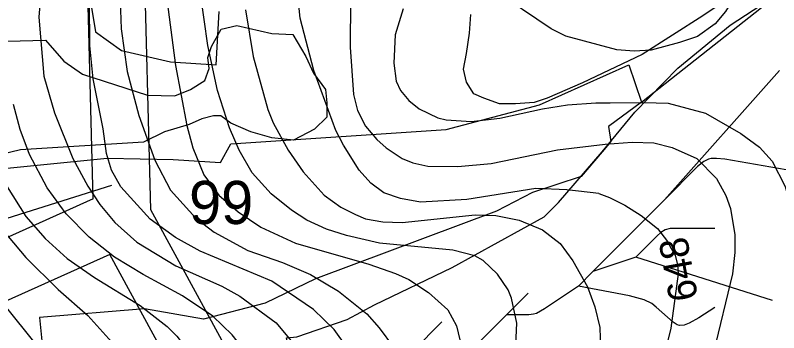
# Model space of a CAD drawing. Extents: x -709584 to -702006, y -1161789 to -1157496.
# Drawn here: x -706918 to -706652.3, y -1160258.3 to -1160147.8 of the extents above; entities that cross this region are included whole.
import ezdxf

# ---------------------------------------------------------------- set-up
doc = ezdxf.new("R2010")
doc.units = 0
for name, color, linetype in [('120_vrstevnice hlavní', 7, 'Continuous'), ('121_vrstevnice hlavní_popis', 7, 'Continuous'), ('122_vrstevnice základní', 7, 'Continuous'), ('124_vrstevnice doplňková', 7, 'Continuous'), ('408_BPEJ_linie', 7, 'Continuous'), ('409_BPEJ_popis', 7, 'Continuous'), ('411_akumulovaný odtok', 7, 'Continuous'), ('419_LPIS PB', 7, 'Continuous'), ('735_OP sítí TI', 7, 'Continuous')]:
    doc.layers.add(name, color=color, linetype=linetype)

msp = doc.modelspace()

# ---------------------------------------------------------------- linework, layer by layer
at = {"layer": '120_vrstevnice hlavní'}
for points in [[(-706881.87, -1160132.87), (-706881.15, -1160152.54), (-706878.98, -1160167.3), (-706874.93, -1160182.63), (-706869.43, -1160198.25), (-706863.93, -1160208.67), (-706855.11, -1160218.36), (-706848.75, -1160223.28), (-706837.03, -1160229.64), (-706825.03, -1160233.83), (-706815.19, -1160238.03), (-706805.5, -1160243.81), (-706795.66, -1160251.63), (-706791.32, -1160256.54), (-706786.4, -1160263.34), (-706782.07, -1160273.76), (-706780.47, -1160284.17), (-706780.19, -1160305), (-706781.05, -1160320.33), (-706783.51, -1160341.16), (-706788.14, -1160361.99), (-706791.61, -1160372.41), (-706798.41, -1160389.04), (-706809.5, -1160396.13)], [(-706801.3, -1160142.42), (-706801.45, -1160158.91), (-706800.29, -1160175.4), (-706798.84, -1160180.9), (-706796.1, -1160186.39), (-706792.19, -1160191.02), (-706788.86, -1160193.91), (-706783.34, -1160197.61), (-706779.61, -1160199.12), (-706774.4, -1160200.28), (-706763.98, -1160200.42), (-706752.41, -1160199.41), (-706729.27, -1160194.64), (-706712.69, -1160192.59)], [(-706712.69, -1160192.59), (-706703.32, -1160191.94), (-706695.77, -1160192.23), (-706689.36, -1160193.79), (-706680.81, -1160197.64), (-706673.97, -1160204.62), (-706670.69, -1160210.47), (-706669.12, -1160215.02), (-706667.56, -1160224.14), (-706667.51, -1160230.38), (-706668.41, -1160237.82), (-706674.97, -1160265.18), (-706682.38, -1160292.54), (-706693.35, -1160319.9), (-706697.77, -1160333.58), (-706704.46, -1160362.51), (-706709.49, -1160375.74), (-706713.4, -1160382.99)], [(-706924.83, -1160219.66), (-706914.27, -1160232.1), (-706902.99, -1160243.24), (-706892.72, -1160252.21), (-706881.29, -1160265.08), (-706878.1, -1160270.39), (-706875.65, -1160276.65), (-706874.06, -1160288.22), (-706874.35, -1160300.08), (-706876.23, -1160311.65), (-706877.96, -1160317.44), (-706883.32, -1160329.01), (-706894.89, -1160347.09), (-706917.13, -1160374.13), (-706916.88, -1160377.9), (-706960.85, -1160430.99)]]:
    msp.add_lwpolyline(points, dxfattribs=at)
msp.add_open_spline([(-706712.69, -1160192.59), (-706712.69, -1160192.59)], degree=1, dxfattribs=at)
at = {"layer": '122_vrstevnice základní'}
for points in [[(-706928.45, -1160121.3), (-706933.65, -1160152.54), (-706933.8, -1160162.38), (-706929.02, -1160186.68), (-706925.84, -1160197.09), (-706920.78, -1160207.51), (-706914.27, -1160217.78), (-706907.62, -1160225.45), (-706899.95, -1160232.39), (-706890.4, -1160239.04), (-706874.49, -1160248.73), (-706865.09, -1160256.11), (-706861.76, -1160259.44), (-706856.27, -1160266.53), (-706852.65, -1160272.89), (-706851.06, -1160279.25), (-706850.19, -1160285.62), (-706850.63, -1160295.16), (-706851.93, -1160304.71), (-706854.1, -1160314.26), (-706860.75, -1160333.35), (-706873.48, -1160359.39), (-706885.49, -1160387.01), (-706892.32, -1160393.4)], [(-706907.76, -1160124.2), (-706909.79, -1160148.5), (-706908.05, -1160169.03), (-706904.29, -1160181.76), (-706897.93, -1160197.67), (-706892.72, -1160207.22), (-706888.52, -1160213.58), (-706883.32, -1160219.95), (-706875.65, -1160226.75), (-706862.05, -1160234.99), (-706846.14, -1160242.08), (-706839.78, -1160245.55), (-706827.19, -1160254.81), (-706821.55, -1160261.61), (-706818.81, -1160266.24), (-706815.91, -1160273.18), (-706814.46, -1160280.12), (-706814.03, -1160290.54), (-706816.35, -1160307.6), (-706823.72, -1160342.61), (-706833.41, -1160382.82), (-706834.86, -1160387.01), (-706852.32, -1160393.02)], [(-706866.97, -1160128.82), (-706862.2, -1160165.27), (-706858.29, -1160186.1), (-706856.12, -1160193.91), (-706852.36, -1160203.31), (-706847.16, -1160210.4), (-706840.36, -1160216.19), (-706832.55, -1160221.54), (-706820.4, -1160227.04), (-706794.94, -1160234.41), (-706785.68, -1160237.6), (-706781.05, -1160239.77), (-706774.11, -1160244.25), (-706767.46, -1160250.32), (-706764.42, -1160255.82), (-706762.54, -1160263.63), (-706761.67, -1160274.05), (-706761.67, -1160281.86), (-706763.7, -1160305.29), (-706769.19, -1160336.53), (-706775.12, -1160362.57), (-706781.49, -1160382.39), (-706788.78, -1160391.71), (-706793.21, -1160397.38)], [(-706714.83, -1160209.8), (-706726.06, -1160208.48), (-706736.83, -1160208.12), (-706760.8, -1160211.85), (-706777, -1160212.86), (-706783.95, -1160211.56), (-706789.73, -1160209.53), (-706794.21, -1160206.21), (-706798.27, -1160201.72), (-706803.76, -1160193.04), (-706806.37, -1160187.84), (-706814.03, -1160167.01), (-706818.81, -1160148.78), (-706819.82, -1160138.37)], [(-706777.58, -1160397.14), (-706766.82, -1160390.79), (-706759.94, -1160367.05), (-706752.99, -1160335.95), (-706744.31, -1160275.2), (-706743.45, -1160254.95), (-706745.33, -1160246.28), (-706746.48, -1160243.38), (-706750.1, -1160237.89), (-706755.16, -1160233.11), (-706758.05, -1160231.52), (-706765.72, -1160229.5), (-706791.18, -1160227.04), (-706802.75, -1160224.43), (-706809.69, -1160222.26), (-706816.49, -1160219.08), (-706821.84, -1160215.61), (-706828.93, -1160209.97), (-706835.58, -1160202.59), (-706840.07, -1160194.78), (-706843.39, -1160186.97), (-706847.59, -1160173.95), (-706850.92, -1160158.33), (-706853.52, -1160140.11)], [(-706825.6, -1160394.25), (-706819.99, -1160387.75), (-706808.54, -1160355.63), (-706802.6, -1160336.53), (-706797.83, -1160314.26), (-706796.67, -1160301.53), (-706796.67, -1160285.62), (-706797.98, -1160276.07), (-706799.57, -1160269.71), (-706802.6, -1160263.34), (-706806.94, -1160257.12), (-706814.18, -1160250.18), (-706828.64, -1160240.34), (-706853.66, -1160229.93), (-706862.2, -1160225.16), (-706871.02, -1160218.79), (-706881.29, -1160207.51), (-706884.47, -1160201.72), (-706886.21, -1160195.94), (-706887.37, -1160187.26), (-706890.84, -1160169.9), (-706892, -1160158.33), (-706892.14, -1160143.29)], [(-706837.9, -1160145.89), (-706835.15, -1160162.09), (-706830.09, -1160180.61), (-706828.21, -1160185.24), (-706823, -1160194.78), (-706817.79, -1160202.3), (-706810.42, -1160210.4), (-706804.63, -1160214.6), (-706799.57, -1160217.06), (-706796.04, -1160218.58), (-706790.08, -1160219.66), (-706783.37, -1160219.95), (-706757.91, -1160217.2), (-706750.68, -1160217.49), (-706742.58, -1160219.08), (-706734.48, -1160222.41), (-706728.37, -1160227.2), (-706723.92, -1160233.26), (-706718.88, -1160242.24)], [(-706873.92, -1160391.93), (-706863.05, -1160386.77), (-706858.13, -1160376.4), (-706848.17, -1160351), (-706842.82, -1160335.09), (-706838.48, -1160319.18), (-706835.29, -1160303.26), (-706833.12, -1160284.17), (-706834.14, -1160274.62), (-706836.02, -1160268.26), (-706837.75, -1160265.08), (-706842.53, -1160259), (-706849.18, -1160252.49), (-706859.74, -1160245.41), (-706873.48, -1160238.03), (-706883.46, -1160231.95), (-706892.28, -1160225.01), (-706900.24, -1160216.91), (-706906.89, -1160207.8), (-706912.97, -1160196.23), (-706916.3, -1160187.55), (-706918.61, -1160178.87)], [(-706714.83, -1160209.8), (-706711.18, -1160211.23), (-706705.89, -1160213.88), (-706700.19, -1160217.45), (-706694.49, -1160222.01), (-706691.04, -1160226.49), (-706690.07, -1160228.42), (-706688.33, -1160231.25), (-706687.51, -1160234.69), (-706687.22, -1160237.82), (-706689.79, -1160256.63), (-706700.62, -1160300.52), (-706707.31, -1160317.62), (-706710.46, -1160328.05), (-706722.29, -1160375.4)], [(-706929.17, -1160239.62), (-706912.1, -1160260.74), (-706904.58, -1160273.76), (-706902.7, -1160278.1), (-706900.09, -1160286.78), (-706899.37, -1160295.45), (-706900.24, -1160299.21), (-706902.41, -1160304.13), (-706905.88, -1160310.93), (-706913.11, -1160322.94), (-706939.22, -1160369.61)], [(-706718.88, -1160242.24), (-706716.3, -1160249.27), (-706714.56, -1160256.46), (-706714.34, -1160263.86), (-706714.95, -1160269.12), (-706720.99, -1160307.36), (-706721.85, -1160310.5), (-706723.65, -1160314.39), (-706728.39, -1160318.49)]]:
    msp.add_lwpolyline(points, dxfattribs=at)
for points in [[(-706714.83, -1160209.8), (-706714.83, -1160209.8)], [(-706718.88, -1160242.24), (-706718.88, -1160242.24)]]:
    msp.add_open_spline(points, degree=1, dxfattribs=at)
at = {"layer": '124_vrstevnice doplňková'}
for points in [[(-706698.13, -1160075.85), (-706693.21, -1160088.2), (-706687.33, -1160095.6), (-706677.81, -1160104.85), (-706673.41, -1160109.99), (-706669.27, -1160115.71), (-706667.85, -1160117.89), (-706665.66, -1160122.53), (-706664.36, -1160125.16), (-706663.84, -1160129.43), (-706664.71, -1160133.8), (-706666.7, -1160139.79), (-706670.83, -1160146.48), (-706674.4, -1160150.76), (-706680.52, -1160155.18), (-706686.79, -1160157.31), (-706696.72, -1160159.96), (-706702.56, -1160160.27), (-706708.6, -1160159.86)], [(-706708.6, -1160159.86), (-706726.38, -1160155), (-706731.44, -1160152.54), (-706751.83, -1160138.66)], [(-706783.02, -1160145.6), (-706785.79, -1160154.65), (-706786.26, -1160164.41), (-706785.39, -1160170.77), (-706783.95, -1160173.95), (-706781.02, -1160177.49), (-706777.44, -1160180.32), (-706770.93, -1160183.5), (-706768.04, -1160184.22), (-706759.36, -1160184.8), (-706749.38, -1160183.64), (-706734.48, -1160180.32), (-706725.8, -1160179.01), (-706715.96, -1160178.29), (-706710.9, -1160178.29)], [(-706710.9, -1160178.29), (-706699.05, -1160178.12), (-706690.78, -1160178.4), (-706677.82, -1160181.82), (-706665.42, -1160188.95), (-706659.01, -1160193.65), (-706654.59, -1160198.5), (-706650.03, -1160207.33), (-706648.46, -1160213.03), (-706647.89, -1160221.58), (-706648.24, -1160227.37), (-706649.6, -1160232.84)]]:
    msp.add_lwpolyline(points, dxfattribs=at)
for points in [[(-706708.6, -1160159.86), (-706708.6, -1160159.86)], [(-706710.9, -1160178.29), (-706710.9, -1160178.29)]]:
    msp.add_open_spline(points, degree=1, dxfattribs=at)
at = {"layer": '408_BPEJ_linie'}
for points in [[(-706700, -1160178), (-706616.5, -1160112), (-706582.5, -1160089), (-706569, -1160074)], [(-706895.43, -1160121.18), (-706890, -1160153.5), (-706881, -1160160), (-706864, -1160164), (-706848, -1160165), (-706847, -1160146.5)], [(-706941.5, -1160261), (-706957.5, -1160249.5), (-706968, -1160246.5), (-706981, -1160246.5), (-706981.5, -1160210), (-706936, -1160202.5), (-706886, -1160197.5), (-706863, -1160198), (-706846.5, -1160199), (-706843, -1160192.5), (-706768, -1160187.5), (-706735.5, -1160179), (-706704.5, -1160165), (-706700, -1160178)], [(-706700, -1160178), (-706711.5, -1160186.5), (-706710.73, -1160191.68), (-706713.7, -1160195.3), (-706721.05, -1160203.85), (-706738, -1160209.5), (-706750.5, -1160216), (-706813.5, -1160239.5), (-706831, -1160248), (-706852.5, -1160253.5), (-706873, -1160250), (-706909.5, -1160253), (-706907, -1160278.5), (-706927.5, -1160280.5), (-706932, -1160268), (-706941.5, -1160261)]]:
    msp.add_lwpolyline(points, dxfattribs=at)
at = {"layer": '411_akumulovaný odtok'}
for p, q in [((-706651.99, -1160167), (-706691.99, -1160212)), ((-706691.99, -1160212), (-706716.99, -1160237)), ((-706701.99, -1160232), (-706716.99, -1160237)), ((-706654.49, -1160247), (-706701.99, -1160232)), ((-706716.99, -1160237), (-706721.99, -1160242)), ((-706739.49, -1160244.5), (-706746.99, -1160252)), ((-706746.99, -1160252), (-706756.99, -1160262)), ((-706769.49, -1160254.5), (-706781.99, -1160267))]:
    msp.add_line(p, q, dxfattribs=at)
for points in [[(-706646.99, -1160202), (-706671.03, -1160197.88), (-706673.96, -1160197.58), (-706675.83, -1160197.66), (-706676.71, -1160197.85), (-706678.35, -1160198.64), (-706680.6, -1160200.43), (-706691.99, -1160212)], [(-706884.49, -1160207), (-706923.1, -1160219.15), (-706930.42, -1160221.72), (-706934.58, -1160223.66), (-706938.59, -1160225.89), (-706956.99, -1160237)], [(-706674.49, -1160222), (-706688.27, -1160221.94), (-706690.1, -1160222.04), (-706691.81, -1160222.43), (-706693.28, -1160223.33), (-706694.63, -1160224.53), (-706701.99, -1160232)], [(-706721.99, -1160242), (-706733.79, -1160249.93), (-706736.58, -1160251.53), (-706737.59, -1160251.85), (-706739.2, -1160252.04), (-706746.99, -1160252)], [(-706674.49, -1160249.5), (-706680.09, -1160253.13), (-706683.4, -1160254.99), (-706685.14, -1160255.62), (-706686.8, -1160255.72), (-706687.57, -1160255.49), (-706689.06, -1160254.61), (-706694.89, -1160249.34), (-706696.45, -1160248.14), (-706699.15, -1160246.8), (-706704.22, -1160245.47), (-706721.99, -1160242)]]:
    msp.add_lwpolyline(points, dxfattribs=at)
at = {"layer": '419_LPIS PB'}
for points in [[(-706657.9, -1160133.8), (-706678.7, -1160148), (-706699.8, -1160161.4), (-706720.6, -1160171.3), (-706729.4, -1160175.11), (-706732.9, -1160176.62), (-706737.41, -1160178.12), (-706743.91, -1160178.63), (-706749.42, -1160178.63), (-706754.93, -1160176.62), (-706758.43, -1160175.11), (-706760.93, -1160171.09), (-706761.93, -1160166.57), (-706760.93, -1160161.05), (-706759.93, -1160154.02), (-706759.43, -1160147.49)], [(-706432.66, -1160192.44), (-706515.71, -1160226.9), (-706610.52, -1160263.79), (-706671.45, -1160297.24), (-706696.57, -1160306.97), (-706734.25, -1160309.4), (-706772.3, -1160306.1), (-706793.6, -1160301.3), (-706807.8, -1160293.4), (-706816.1, -1160285.5), (-706819.54, -1160284.53), (-706821, -1160271.43), (-706823.62, -1160260.07), (-706819.98, -1160259.66), (-706802.45, -1160253.63), (-706792.95, -1160248.61), (-706765.92, -1160235.55), (-706733.88, -1160217.98), (-706728.88, -1160212.96), (-706713.7, -1160195.3), (-706702.4, -1160181.5), (-706687.4, -1160166.2), (-706669.2, -1160151.2), (-706653.2, -1160140.7)], [(-706929.6, -1160157), (-706907.4, -1160156.4), (-706901.04, -1160163.73), (-706894.53, -1160168.25), (-706871.9, -1160175.6), (-706862.4, -1160175.8), (-706857, -1160173.6), (-706852, -1160170.5), (-706850.5, -1160166.3), (-706850.9, -1160162.5), (-706849.7, -1160158.7), (-706846.3, -1160152.6), (-706840.9, -1160151.4), (-706828.7, -1160154.1), (-706821.4, -1160154.5), (-706816.8, -1160162.1), (-706814.2, -1160167.9), (-706810, -1160173.6), (-706809.6, -1160178.2), (-706809.6, -1160183.2), (-706813.8, -1160187.4), (-706821.1, -1160191.2), (-706828.7, -1160190.4), (-706835.97, -1160188.34), (-706842.98, -1160185.32), (-706846.48, -1160182.82), (-706848.98, -1160182.82), (-706852.99, -1160183.82), (-706857.49, -1160185.83), (-706866, -1160188.34), (-706873.4, -1160191.9), (-706916.2, -1160194.6), (-706929.3, -1160197.8)]]:
    msp.add_lwpolyline(points, dxfattribs=at)
at = {"layer": '735_OP sítí TI'}
for points in [[(-706890.9, -1160211.71), (-706893.24, -1160121.95), (-706895.97, -1160030.39), (-706898.81, -1159867.84), (-706900.66, -1159770.33), (-706903.19, -1159670.86), (-706905.78, -1159542.43), (-706907.99, -1159419.91), (-706892.79, -1159373.15), (-706876.98, -1159324.93), (-706804.64, -1159203.21), (-706740.99, -1159097), (-706691.31, -1159013.46)], [(-706870.8, -1160215.44), (-706873.24, -1160121.39), (-706875.97, -1160029.91), (-706878.81, -1159867.48), (-706880.66, -1159769.89), (-706883.19, -1159670.4), (-706885.78, -1159542.05), (-706887.93, -1159422.91), (-706873.77, -1159379.35), (-706858.66, -1159333.25), (-706787.46, -1159213.45), (-706723.81, -1159107.26), (-706674.12, -1159023.69)], [(-706890.9, -1160211.71), (-706935.52, -1160231.73)], [(-706648.27, -1160628.88), (-706678.38, -1160573.89), (-706678.41, -1160573.81), (-706733.43, -1160471.24), (-706778.3, -1160386.87), (-706818.57, -1160311.29), (-706870.8, -1160215.44)], [(-706885.08, -1160231.02), (-706927.34, -1160249.97)], [(-706665.81, -1160638.48), (-706696.8, -1160581.91), (-706696.85, -1160581.74), (-706751.07, -1160480.66), (-706795.96, -1160396.27), (-706836.17, -1160320.77), (-706885.08, -1160231.02)]]:
    msp.add_lwpolyline(points, dxfattribs=at)

# ---------------------------------------------------------------- texts
at = {"layer": '121_vrstevnice hlavní_popis'}
msp.add_text('648', height=10, rotation=100.3939, dxfattribs=at).set_placement((-706680.28, -1160246.32))
at = {"layer": '409_BPEJ_popis'}
msp.add_text('99', height=15, dxfattribs=at).set_placement((-706857.49, -1160220.43))

doc.saveas('drawing.dxf')
